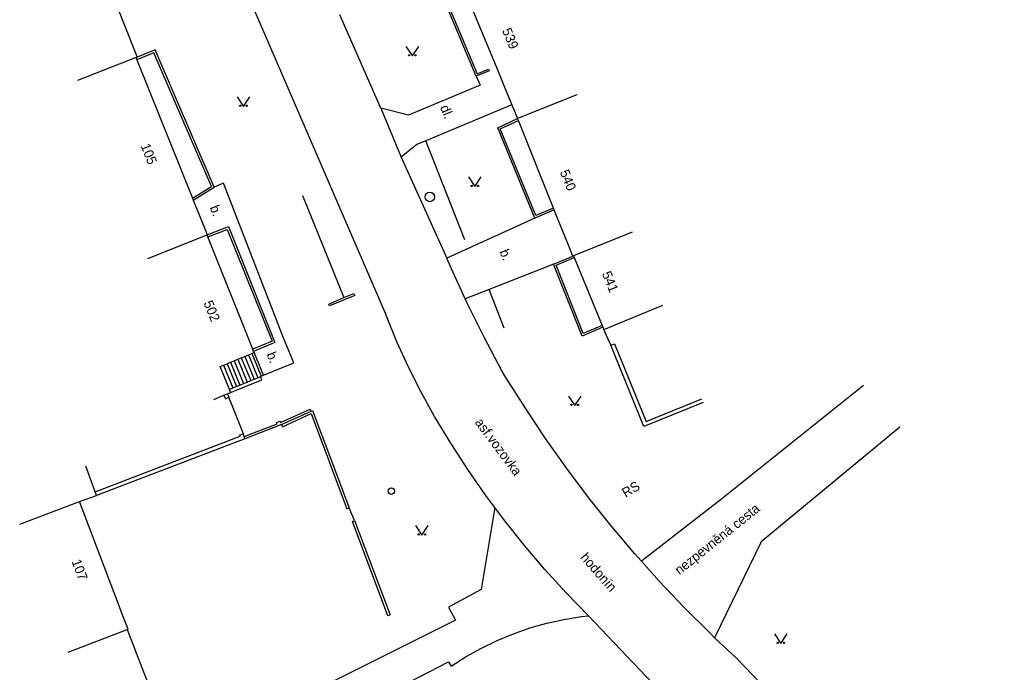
# Model space of a CAD drawing. Extents: x -577457 to -568404, y -1208466 to -1201387.
# Drawn here: x -575118 to -575040.7, y -1204936.6 to -1204885.6 of the extents above; entities that cross this region are included whole.
import ezdxf

# ---------------------------------------------------------------- set-up
doc = ezdxf.new("R2010")
doc.units = 0
for name, color, linetype in [('BUDOVY_MĚŘ', 7, 'Continuous'), ('MAP_ZN_BP', 7, 'Continuous'), ('POMOC_POPIS', 7, 'Continuous'), ('ROZHRANÍ_PLOCH', 7, 'Continuous'), ('ZN_DOPLŇKOVÉ', 7, 'Continuous'), ('ZN_KULTUR', 7, 'Continuous'), ('Č_POPIS_ORIENT', 7, 'Continuous')]:
    doc.layers.add(name, color=color, linetype=linetype)

msp = doc.modelspace()

# ---------------------------------------------------------------- linework, layer by layer
at = {"layer": 'BUDOVY_MĚŘ'}
for points in [[(-575083.76, -1204882.04), (-575080.59, -1204889.71)], [(-575109.85, -1204885.98), (-575108.85, -1204888.53)], [(-575108.92, -1204888.56), (-575113.51, -1204890.35)], [(-575108.85, -1204888.53), (-575108.92, -1204888.56)], [(-575108.92, -1204888.56), (-575108.86, -1204888.72)], [(-575108.86, -1204888.72), (-575104.52, -1204899.54)], [(-575080.11, -1204890.87), (-575079.53, -1204892.26)], [(-575074.45, -1204891.46), (-575079.09, -1204893.32)], [(-575079.53, -1204892.26), (-575079.09, -1204893.32)], [(-575079.03, -1204893.47), (-575079.09, -1204893.32)], [(-575076.28, -1204900.32), (-575079.03, -1204893.47)], [(-575104.52, -1204899.54), (-575104.45, -1204899.7)], [(-575104.45, -1204899.7), (-575104.38, -1204899.89)], [(-575076.22, -1204900.47), (-575076.28, -1204900.32)], [(-575076.15, -1204900.66), (-575076.22, -1204900.47)], [(-575103.53, -1204902), (-575103.37, -1204902.41)], [(-575108.01, -1204904.27), (-575103.37, -1204902.41)], [(-575103.31, -1204902.57), (-575103.37, -1204902.41)], [(-575099.79, -1204911.37), (-575103.31, -1204902.57)], [(-575070.13, -1204902.22), (-575074.71, -1204904.06)], [(-575074.77, -1204904.08), (-575075.12, -1204903.22)], [(-575074.71, -1204904.06), (-575074.77, -1204904.08)], [(-575074.71, -1204904.06), (-575074.66, -1204904.19)], [(-575074.66, -1204904.19), (-575072.47, -1204909.51)], [(-575072.34, -1204909.81), (-575067.72, -1204907.91)], [(-575072.47, -1204909.51), (-575072.41, -1204909.65)], [(-575072.41, -1204909.65), (-575072.34, -1204909.81)], [(-575099.73, -1204911.53), (-575099.79, -1204911.37)], [(-575099.69, -1204911.62), (-575099.73, -1204911.53)], [(-575098.95, -1204913.4), (-575099.69, -1204911.62)], [(-575101.53, -1204914.75), (-575099.1, -1204913.75), (-575099.2, -1204913.5)], [(-575099.2, -1204913.5), (-575099.13, -1204913.47)], [(-575099.13, -1204913.47), (-575098.95, -1204913.4)], [(-575102.85, -1204915.29), (-575102.05, -1204914.96)], [(-575102.05, -1204914.96), (-575101.77, -1204914.85)], [(-575101.77, -1204914.85), (-575101.53, -1204914.75)], [(-575112.12, -1204922.51), (-575112.85, -1204920.51)], [(-575113.35, -1204923.27), (-575112.02, -1204922.79)], [(-575112.02, -1204922.79), (-575112.12, -1204922.51)], [(-575118.02, -1204925.05), (-575113.35, -1204923.27)], [(-575110.35, -1204931.16), (-575113.35, -1204923.27)], [(-575109.62, -1204933.29), (-575109.55, -1204933.26), (-575109.9, -1204932.34)], [(-575109.62, -1204933.29), (-575106.32, -1204941.85), (-575116.01, -1204945.54)], [(-575114.23, -1204935.04), (-575109.62, -1204933.29)]]:
    msp.add_lwpolyline(points, dxfattribs=at)
at = {"layer": 'MAP_ZN_BP'}
for radius in [0.375, 0.0005]:
    msp.add_circle((-575085.95, -1204899.451), radius, dxfattribs=at)
at = {"layer": 'ROZHRANÍ_PLOCH'}
for points in [[(-575080.87, -1204923.74), (-575081.57, -1204922.81), (-575082.98, -1204920.78), (-575084.32, -1204918.72), (-575085.6, -1204916.61), (-575086.64, -1204914.71), (-575087.62, -1204912.76), (-575088.52, -1204910.79), (-575089.34, -1204908.78), (-575089.4, -1204908.63), (-575106.49, -1204869.02)], [(-575089.79, -1204892.52), (-575093, -1204885.22)], [(-575082.32, -1204890.02), (-575082.02, -1204890.71), (-575087.61, -1204893.05), (-575089.79, -1204892.52)], [(-575089.79, -1204892.52), (-575088.2, -1204896.34)], [(-575079.53, -1204892.26), (-575086.26, -1204895.06)], [(-575086.26, -1204895.06), (-575086.97, -1204895.36), (-575088.2, -1204896.34)], [(-575088.2, -1204896.34), (-575084.63, -1204904.25)], [(-575098.95, -1204913.4), (-575096.59, -1204912.43), (-575097.37, -1204910.55), (-575102.08, -1204898.39), (-575102.82, -1204898.7)], [(-575077.75, -1204901.11), (-575084.63, -1204904.25)], [(-575083.18, -1204907.42), (-575084.26, -1204905.08), (-575084.63, -1204904.25)], [(-575076.28, -1204904.7), (-575081.3, -1204906.68)], [(-575081.3, -1204906.68), (-575083.18, -1204907.42)], [(-575069.4, -1204927.93), (-575069.92, -1204927.36), (-575071.76, -1204925.18), (-575073.54, -1204922.95), (-575075.25, -1204920.68), (-575076.9, -1204918.35), (-575078.48, -1204915.98), (-575080, -1204913.57), (-575080.32, -1204913.04), (-575081.71, -1204910.42), (-575083.02, -1204907.77), (-575083.18, -1204907.42)], [(-575052.03, -1204914.2), (-575063.25, -1204923.17), (-575069.4, -1204927.93)], [(-575049.2, -1204917.45), (-575060.05, -1204926.42), (-575063.68, -1204933.92)], [(-575080.87, -1204923.74), (-575081.93, -1204930.14), (-575084.5, -1204931.53), (-575083.94, -1204932.54), (-575104.98, -1204943.05)], [(-575073.54, -1204932.2), (-575075.29, -1204930.4), (-575076.95, -1204928.58), (-575078.55, -1204926.7), (-575080.09, -1204924.78), (-575080.87, -1204923.74)], [(-575063.68, -1204933.92), (-575064.04, -1204933.57), (-575066.06, -1204931.56), (-575068.02, -1204929.49), (-575069.4, -1204927.93)], [(-575103.81, -1204945.79), (-575084.48, -1204935.82), (-575084.28, -1204936.14), (-575083.12, -1204935.4), (-575081.92, -1204934.73), (-575080.69, -1204934.13), (-575079.42, -1204933.61), (-575078.12, -1204933.16), (-575076.8, -1204932.78), (-575075.46, -1204932.49), (-575074.1, -1204932.27), (-575073.54, -1204932.2)], [(-575009.6, -1204992.71), (-575060.04, -1204945.52), (-575066.5, -1204939.6), (-575073.54, -1204932.2)], [(-574778.31, -1205199.94), (-574827.18, -1205154.6), (-574859.86, -1205124.29), (-574915.53, -1205072.54), (-574952.81, -1205037.68), (-574987.29, -1205005.67), (-575056.4, -1204941.34), (-575061.97, -1204935.53), (-575063.68, -1204933.92)]]:
    msp.add_lwpolyline(points, dxfattribs=at)
at = {"layer": 'ZN_DOPLŇKOVÉ'}
for points in [[(-575082.32, -1204890.02), (-575085.34, -1204882.79)], [(-575085.21, -1204882.74), (-575082.25, -1204889.84), (-575081.37, -1204889.46), (-575081.31, -1204889.58)], [(-575110.87, -1204883.37), (-575109.85, -1204885.98)], [(-575104.52, -1204899.54), (-575103.03, -1204898.63), (-575107.53, -1204888.18), (-575108.86, -1204888.72)], [(-575102.82, -1204898.7), (-575107.44, -1204887.96), (-575108.85, -1204888.53)], [(-575081.31, -1204889.58), (-575082.32, -1204890.02)], [(-575080.59, -1204889.71), (-575080.11, -1204890.87)], [(-575077.75, -1204901.11), (-575080.64, -1204894.05), (-575079.09, -1204893.32)], [(-575076.28, -1204900.32), (-575077.66, -1204900.9), (-575080.44, -1204894.13), (-575079.03, -1204893.47)], [(-575083.21, -1204902.82), (-575086.26, -1204895.06)], [(-575104.45, -1204899.7), (-575102.82, -1204898.7)], [(-575095.92, -1204899.34), (-575092.67, -1204907.33)], [(-575104.38, -1204899.89), (-575103.53, -1204902)], [(-575076.22, -1204900.47), (-575077.75, -1204901.11)], [(-575075.12, -1204903.22), (-575076.15, -1204900.66)], [(-575103.37, -1204902.41), (-575101.7, -1204901.77), (-575098.07, -1204910.83), (-575099.73, -1204911.53)], [(-575103.31, -1204902.57), (-575101.8, -1204901.99), (-575098.29, -1204910.73), (-575099.79, -1204911.37)], [(-575076.28, -1204904.7), (-575074.77, -1204904.08)], [(-575072.47, -1204909.51), (-575073.96, -1204910.13), (-575076.08, -1204904.78), (-575074.66, -1204904.19)], [(-575072.41, -1204909.65), (-575074.05, -1204910.33), (-575076.28, -1204904.7)], [(-575080.15, -1204909.71), (-575081.3, -1204906.68)], [(-575092.67, -1204907.33), (-575091.9, -1204907.01), (-575091.83, -1204907.16), (-575093.79, -1204907.98), (-575093.85, -1204907.83), (-575092.67, -1204907.33)], [(-575071.79, -1204911.05), (-575072.34, -1204909.81)], [(-575071.79, -1204911.05), (-575071.52, -1204910.94), (-575069.04, -1204917.02), (-575064.69, -1204915.25)], [(-575064.58, -1204915.53), (-575069.21, -1204917.41), (-575071.79, -1204911.05)], [(-575101.25, -1204912.26), (-575100.97, -1204912.15)], [(-575100.97, -1204912.15), (-575100.7, -1204912.04)], [(-575100.97, -1204912.15), (-575100.24, -1204913.93)], [(-575100.7, -1204912.04), (-575100.42, -1204911.92)], [(-575100.7, -1204912.04), (-575099.96, -1204913.82)], [(-575100.42, -1204911.92), (-575100.14, -1204911.81)], [(-575100.42, -1204911.92), (-575099.69, -1204913.71)], [(-575100.14, -1204911.81), (-575099.87, -1204911.7)], [(-575100.14, -1204911.81), (-575099.41, -1204913.59)], [(-575099.87, -1204911.7), (-575099.69, -1204911.62)], [(-575099.87, -1204911.7), (-575099.13, -1204913.47)], [(-575101.63, -1204914.5), (-575102.36, -1204912.72), (-575102.08, -1204912.61)], [(-575102.08, -1204912.61), (-575101.81, -1204912.5)], [(-575102.08, -1204912.61), (-575101.35, -1204914.39)], [(-575101.81, -1204912.5), (-575101.53, -1204912.38)], [(-575101.81, -1204912.5), (-575101.07, -1204914.27)], [(-575101.53, -1204912.38), (-575101.25, -1204912.26)], [(-575101.53, -1204912.38), (-575100.8, -1204914.16)], [(-575101.25, -1204912.26), (-575100.52, -1204914.05)], [(-575099.96, -1204913.82), (-575099.69, -1204913.71)], [(-575099.69, -1204913.71), (-575099.41, -1204913.59)], [(-575099.41, -1204913.59), (-575099.2, -1204913.5)], [(-575101.63, -1204914.5), (-575101.35, -1204914.39)], [(-575101.53, -1204914.75), (-575101.63, -1204914.5)], [(-575101.35, -1204914.39), (-575101.07, -1204914.27)], [(-575101.07, -1204914.27), (-575100.8, -1204914.16)], [(-575100.8, -1204914.16), (-575100.52, -1204914.05)], [(-575100.52, -1204914.05), (-575100.24, -1204913.93)], [(-575100.24, -1204913.93), (-575099.96, -1204913.82)], [(-575102.05, -1204914.96), (-575101.94, -1204915.24), (-575101.66, -1204915.12)], [(-575101.77, -1204914.85), (-575101.66, -1204915.12)], [(-575100.52, -1204917.99), (-575101.66, -1204915.12)], [(-575100.47, -1204918.18), (-575097.9, -1204917.2), (-575097.94, -1204917.09), (-575097.66, -1204916.98), (-575097.62, -1204917.09), (-575095.32, -1204916.04), (-575095.24, -1204916.21)], [(-575097.55, -1204917.26), (-575095.24, -1204916.21)], [(-575097.55, -1204917.26), (-575097.48, -1204917.43), (-575095.22, -1204916.39), (-575092.43, -1204923.83), (-575092.26, -1204923.77)], [(-575095.24, -1204916.21), (-575095.12, -1204916.15), (-575092.26, -1204923.77)], [(-575097.55, -1204917.26), (-575100.43, -1204918.36)], [(-575112.12, -1204922.51), (-575100.79, -1204918.17), (-575100.81, -1204918.06), (-575100.52, -1204917.99)], [(-575100.43, -1204918.36), (-575112.02, -1204922.79)], [(-575100.47, -1204918.18), (-575100.52, -1204917.99)], [(-575100.43, -1204918.36), (-575100.47, -1204918.18)], [(-575091.85, -1204924.76), (-575092.26, -1204923.77)], [(-575089.23, -1204932.21), (-575092.01, -1204924.83), (-575091.85, -1204924.76)], [(-575091.85, -1204924.76), (-575089.06, -1204932.14), (-575089.23, -1204932.21)], [(-575109.9, -1204932.34), (-575110.35, -1204931.16)]]:
    msp.add_lwpolyline(points, dxfattribs=at)
for radius in [0.25, 0.0005]:
    msp.add_circle((-575088.96, -1204922.46), radius, dxfattribs=at)
at = {"layer": 'ZN_KULTUR'}
for points in [[(-575087.82, -1204887.68), (-575087.32, -1204888.43), (-575086.82, -1204887.68)], [(-575101.03, -1204891.62), (-575100.53, -1204892.37), (-575100.03, -1204891.62)], [(-575082.93, -1204897.89), (-575082.43, -1204898.64), (-575081.93, -1204897.89)], [(-575075.12, -1204915.02), (-575074.62, -1204915.77), (-575074.12, -1204915.02)], [(-575087.07, -1204925.14), (-575086.57, -1204925.89), (-575086.07, -1204925.14)], [(-575059, -1204933.62), (-575058.5, -1204934.37), (-575058, -1204933.62)]]:
    msp.add_lwpolyline(points, dxfattribs=at)
for centre in [(-575087.57, -1204888.38), (-575087.07, -1204888.38), (-575100.78, -1204892.32), (-575100.28, -1204892.32), (-575082.68, -1204898.59), (-575082.18, -1204898.59), (-575074.87, -1204915.72), (-575074.37, -1204915.72), (-575086.82, -1204925.84), (-575086.32, -1204925.84), (-575058.75, -1204934.32), (-575058.25, -1204934.32)]:
    msp.add_circle(centre, 0.05, dxfattribs=at)

# ---------------------------------------------------------------- texts
at = {"layer": 'POMOC_POPIS'}
for s, rotation, p in [('dl.', 292.49003, (-575085.17, -1204892.44)), ('b.', 291.80001, (-575103.18, -1204900.27)), ('b.', 292.49003, (-575080.52, -1204903.73)), ('b.', 291.80001, (-575098.74, -1204911.75)), ('asf.vozovka', 306.72998, (-575082.47, -1204917.09)), ('RS', 30.96, (-575070.64, -1204922.99)), (' nezpevněná cesta', 38.63999, (-575066.65, -1204929.21)), ('hodonín', 311.43001, (-575074.23, -1204927.68))]:
    msp.add_text(s, height=0.75, rotation=rotation, dxfattribs=at).set_placement(p)
at = {"layer": 'Č_POPIS_ORIENT'}
for s, rotation, p in [('539', 292.49003, (-575080.32, -1204886.43)), ('105', 291.84001, (-575108.58, -1204895.45)), ('540', 291.86997, (-575075.8, -1204897.5)), ('541', 292.36002, (-575072.51, -1204905.45)), ('502', 291.80001, (-575103.66, -1204907.73)), ('107', 290.79, (-575113.98, -1204927.95))]:
    msp.add_text(s, height=0.75, rotation=rotation, dxfattribs=at).set_placement(p)

doc.saveas('drawing.dxf')
